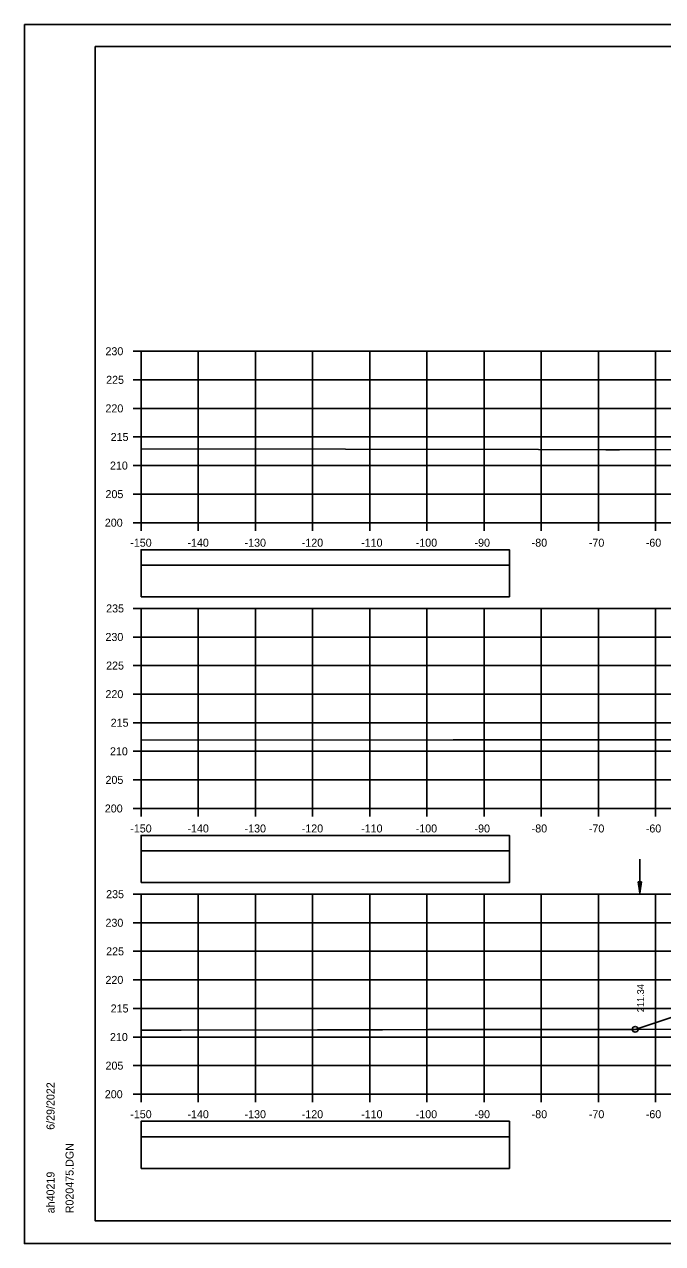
# Model space of a CAD drawing. Extents: x 1386544 to 1388153, y 379785 to 390999.
# Drawn here: x 1387189.3 to 1387300.9, y 390358.9 to 390572.3 of the extents above; entities that cross this region are included whole.
import ezdxf

# ---------------------------------------------------------------- set-up
doc = ezdxf.new("R2010")
doc.units = 0
for name, color, linetype in [('R_Axis', 7, 'Continuous'), ('R_Axis Annot', 7, 'Continuous'), ('R_Border', 7, 'Continuous'), ('R_Exist Surface', 7, 'Continuous'), ('R_Fin Surface', 7, 'Continuous'), ('R_Grid', 7, 'Continuous'), ('R_No Plot', 7, 'Continuous'), ('R_Water', 7, 'Continuous'), ('R_Xsect Elev', 7, 'Continuous')]:
    doc.layers.add(name, color=color, linetype=linetype)

msp = doc.modelspace()

# ---------------------------------------------------------------- linework, layer by layer
at = {"layer": 'R_Axis'}
for p, q in [((1387208.28, 390515.07), (1387209.68, 390515.07)), ((1387209.68, 390485.07), (1387209.68, 390515.07)), ((1387208.28, 390510.07), (1387209.68, 390510.07)), ((1387208.28, 390505.07), (1387209.68, 390505.07)), ((1387208.28, 390500.07), (1387209.68, 390500.07)), ((1387208.28, 390495.07), (1387209.68, 390495.07)), ((1387208.28, 390490.07), (1387209.68, 390490.07)), ((1387208.28, 390485.07), (1387209.68, 390485.07)), ((1387209.68, 390485.07), (1387509.68, 390485.07)), ((1387209.68, 390483.67), (1387209.68, 390485.07)), ((1387219.68, 390483.67), (1387219.68, 390485.07)), ((1387229.68, 390483.67), (1387229.68, 390485.07)), ((1387239.68, 390483.67), (1387239.68, 390485.07)), ((1387249.68, 390483.67), (1387249.68, 390485.07)), ((1387259.68, 390483.67), (1387259.68, 390485.07)), ((1387269.68, 390483.67), (1387269.68, 390485.07)), ((1387279.68, 390483.67), (1387279.68, 390485.07)), ((1387289.68, 390483.67), (1387289.68, 390485.07)), ((1387299.68, 390483.67), (1387299.68, 390485.07)), ((1387208.28, 390470.07), (1387209.68, 390470.07)), ((1387209.68, 390435.07), (1387209.68, 390470.07)), ((1387208.28, 390465.07), (1387209.68, 390465.07)), ((1387208.28, 390460.07), (1387209.68, 390460.07)), ((1387208.28, 390455.07), (1387209.68, 390455.07)), ((1387208.28, 390450.07), (1387209.68, 390450.07)), ((1387208.28, 390445.07), (1387209.68, 390445.07)), ((1387208.28, 390440.07), (1387209.68, 390440.07)), ((1387208.28, 390435.07), (1387209.68, 390435.07)), ((1387209.68, 390435.07), (1387509.68, 390435.07)), ((1387209.68, 390433.67), (1387209.68, 390435.07)), ((1387219.68, 390433.67), (1387219.68, 390435.07)), ((1387229.68, 390433.67), (1387229.68, 390435.07)), ((1387239.68, 390433.67), (1387239.68, 390435.07)), ((1387249.68, 390433.67), (1387249.68, 390435.07)), ((1387259.68, 390433.67), (1387259.68, 390435.07)), ((1387269.68, 390433.67), (1387269.68, 390435.07)), ((1387279.68, 390433.67), (1387279.68, 390435.07)), ((1387289.68, 390433.67), (1387289.68, 390435.07)), ((1387299.68, 390433.67), (1387299.68, 390435.07)), ((1387208.28, 390420.07), (1387209.68, 390420.07)), ((1387209.68, 390385.07), (1387209.68, 390420.07)), ((1387208.28, 390415.07), (1387209.68, 390415.07)), ((1387208.28, 390410.07), (1387209.68, 390410.07)), ((1387208.28, 390405.07), (1387209.68, 390405.07)), ((1387208.28, 390400.07), (1387209.68, 390400.07)), ((1387208.28, 390395.07), (1387209.68, 390395.07)), ((1387208.28, 390390.07), (1387209.68, 390390.07)), ((1387208.28, 390385.07), (1387209.68, 390385.07)), ((1387209.68, 390385.07), (1387509.68, 390385.07)), ((1387209.68, 390383.67), (1387209.68, 390385.07)), ((1387219.68, 390383.67), (1387219.68, 390385.07)), ((1387229.68, 390383.67), (1387229.68, 390385.07)), ((1387239.68, 390383.67), (1387239.68, 390385.07)), ((1387249.68, 390383.67), (1387249.68, 390385.07)), ((1387259.68, 390383.67), (1387259.68, 390385.07)), ((1387269.68, 390383.67), (1387269.68, 390385.07)), ((1387279.68, 390383.67), (1387279.68, 390385.07)), ((1387289.68, 390383.67), (1387289.68, 390385.07)), ((1387299.68, 390383.67), (1387299.68, 390385.07))]:
    msp.add_line(p, q, dxfattribs=at)
at = {"layer": 'R_Axis Annot'}
for points in [[(1387209.68, 390477.63), (1387274.11, 390477.63), (1387274.11, 390480.34), (1387209.68, 390480.34)], [(1387209.68, 390472.1), (1387274.11, 390472.1), (1387274.11, 390477.63), (1387209.68, 390477.63)], [(1387209.68, 390427.63), (1387274.11, 390427.63), (1387274.11, 390430.34), (1387209.68, 390430.34)], [(1387209.68, 390422.1), (1387274.11, 390422.1), (1387274.11, 390427.63), (1387209.68, 390427.63)], [(1387209.68, 390377.63), (1387274.11, 390377.63), (1387274.11, 390380.34), (1387209.68, 390380.34)], [(1387209.68, 390372.1), (1387274.11, 390372.1), (1387274.11, 390377.63), (1387209.68, 390377.63)]]:
    msp.add_lwpolyline(points, close=True, dxfattribs=at)
at = {"layer": 'R_Border'}
for p, q in [((1387201.68, 390568.37), (1387517.86, 390568.37)), ((1387201.68, 390362.91), (1387201.68, 390568.37)), ((1387201.68, 390362.91), (1387201.68, 390362.91)), ((1387517.86, 390362.91), (1387201.68, 390362.91))]:
    msp.add_line(p, q, dxfattribs=at)
at = {"layer": 'R_Exist Surface'}
for points in [[(1387209.68, 390497.97), (1387245.47, 390497.94), (1387279.21, 390497.87), (1387291.01, 390497.84), (1387293.41, 390497.83), (1387333.37, 390497.88), (1387344.09, 390497.89), (1387371.58, 390497.62), (1387386, 390497.5), (1387411.3, 390497.31), (1387431.48, 390497.17), (1387453.32, 390497.12), (1387480.4, 390497.07), (1387495.57, 390497.09), (1387509.68, 390497.13)], [(1387209.68, 390447.06), (1387240.1, 390447.04), (1387264.3, 390447.07), (1387285.89, 390447.09), (1387308.79, 390447.09), (1387330.74, 390447.07), (1387354.5, 390447.02), (1387376.04, 390446.94), (1387401.66, 390446.82), (1387422.17, 390446.72), (1387446.84, 390446.67), (1387468.15, 390446.64), (1387501.17, 390446.58), (1387509.68, 390446.55)], [(1387209.68, 390396.26), (1387216.72, 390396.26), (1387240.57, 390396.33), (1387251.92, 390396.36), (1387259.98, 390396.38), (1387296.21, 390396.42), (1387305, 390396.43), (1387328.71, 390396.47), (1387350.45, 390396.5), (1387358.38, 390396.49), (1387399.39, 390396.41), (1387403.82, 390396.41), (1387448.15, 390396.32), (1387456.92, 390396.34), (1387494.88, 390396.4), (1387506.32, 390396.35), (1387509.68, 390396.34)]]:
    msp.add_lwpolyline(points, dxfattribs=at)
at = {"layer": 'R_Fin Surface'}
msp.add_lwpolyline([(1387296.12, 390396.42), (1387328.31, 390407.15), (1387328.41, 390407.18), (1387334.01, 390408.11), (1387345.51, 390408.57), (1387347.51, 390408.61), (1387359.68, 390408.86), (1387371.76, 390408.62), (1387373.76, 390408.58), (1387385.26, 390408.12), (1387391.08, 390407.15), (1387393.48, 390406.75), (1387424.63, 390396.36)], dxfattribs=at)
at = {"layer": 'R_Grid'}
for p, q in [((1387209.68, 390515.07), (1387509.68, 390515.07)), ((1387209.68, 390485.07), (1387209.68, 390515.07)), ((1387219.68, 390485.07), (1387219.68, 390515.07)), ((1387229.68, 390485.07), (1387229.68, 390515.07)), ((1387239.68, 390485.07), (1387239.68, 390515.07)), ((1387249.68, 390485.07), (1387249.68, 390515.07)), ((1387259.68, 390485.07), (1387259.68, 390515.07)), ((1387269.68, 390485.07), (1387269.68, 390515.07)), ((1387279.68, 390485.07), (1387279.68, 390515.07)), ((1387289.68, 390485.07), (1387289.68, 390515.07)), ((1387299.68, 390485.07), (1387299.68, 390515.07)), ((1387209.68, 390510.07), (1387509.68, 390510.07)), ((1387209.68, 390505.07), (1387509.68, 390505.07)), ((1387209.68, 390500.07), (1387509.68, 390500.07)), ((1387209.68, 390495.07), (1387509.68, 390495.07)), ((1387209.68, 390490.07), (1387509.68, 390490.07)), ((1387209.68, 390485.07), (1387509.68, 390485.07)), ((1387209.68, 390470.07), (1387509.68, 390470.07)), ((1387209.68, 390435.07), (1387209.68, 390470.07)), ((1387219.68, 390435.07), (1387219.68, 390470.07)), ((1387229.68, 390435.07), (1387229.68, 390470.07)), ((1387239.68, 390435.07), (1387239.68, 390470.07)), ((1387249.68, 390435.07), (1387249.68, 390470.07)), ((1387259.68, 390435.07), (1387259.68, 390470.07)), ((1387269.68, 390435.07), (1387269.68, 390470.07)), ((1387279.68, 390435.07), (1387279.68, 390470.07)), ((1387289.68, 390435.07), (1387289.68, 390470.07)), ((1387299.68, 390435.07), (1387299.68, 390470.07)), ((1387209.68, 390465.07), (1387509.68, 390465.07)), ((1387209.68, 390460.07), (1387509.68, 390460.07)), ((1387209.68, 390455.07), (1387509.68, 390455.07)), ((1387209.68, 390450.07), (1387509.68, 390450.07)), ((1387209.68, 390445.07), (1387509.68, 390445.07)), ((1387209.68, 390440.07), (1387509.68, 390440.07)), ((1387209.68, 390435.07), (1387509.68, 390435.07)), ((1387209.68, 390420.07), (1387509.68, 390420.07)), ((1387209.68, 390385.07), (1387209.68, 390420.07)), ((1387219.68, 390385.07), (1387219.68, 390420.07)), ((1387229.68, 390385.07), (1387229.68, 390420.07)), ((1387239.68, 390385.07), (1387239.68, 390420.07)), ((1387249.68, 390385.07), (1387249.68, 390420.07)), ((1387259.68, 390385.07), (1387259.68, 390420.07)), ((1387269.68, 390385.07), (1387269.68, 390420.07)), ((1387279.68, 390385.07), (1387279.68, 390420.07)), ((1387289.68, 390385.07), (1387289.68, 390420.07)), ((1387299.68, 390385.07), (1387299.68, 390420.07)), ((1387209.68, 390415.07), (1387509.68, 390415.07)), ((1387209.68, 390410.07), (1387509.68, 390410.07)), ((1387209.68, 390405.07), (1387509.68, 390405.07)), ((1387209.68, 390400.07), (1387509.68, 390400.07)), ((1387209.68, 390395.07), (1387509.68, 390395.07)), ((1387209.68, 390390.07), (1387509.68, 390390.07)), ((1387209.68, 390385.07), (1387509.68, 390385.07))]:
    msp.add_line(p, q, dxfattribs=at)
at = {"layer": 'R_No Plot'}
for p, q in [((1387189.28, 390572.26), (1387522.61, 390572.26)), ((1387189.28, 390358.93), (1387522.61, 390358.93))]:
    msp.add_line(p, q, dxfattribs=at)
for points in [[(1387189.27, 390572.26), (1387522.61, 390572.26), (1387522.61, 390358.93), (1387189.27, 390358.93)], [(1387435.6, 390568.37), (1387455.22, 390568.37), (1387455.22, 390558.49), (1387471.33, 390558.49), (1387494.53, 390558.49), (1387494.53, 390534.16), (1387517.86, 390534.16), (1387517.86, 390362.91), (1387201.68, 390362.91), (1387201.68, 390568.37)]]:
    msp.add_lwpolyline(points, close=True, dxfattribs=at)
msp.add_circle((1387296.12, 390396.42), 0.5, dxfattribs=at)
at = {"layer": 'R_Water'}
for p, q in [((1387296.95, 390426.22), (1387296.95, 390420.22)), ((1387296.65, 390422.22), (1387296.95, 390420.22)), ((1387297.25, 390422.22), (1387296.65, 390422.22)), ((1387296.65, 390422.22), (1387296.95, 390420.22)), ((1387297.25, 390422.22), (1387296.65, 390422.22)), ((1387296.7, 390422.22), (1387296.95, 390420.56)), ((1387296.7, 390422.22), (1387296.95, 390420.56)), ((1387296.75, 390422.22), (1387296.95, 390420.9)), ((1387296.75, 390422.22), (1387296.95, 390420.9)), ((1387296.8, 390422.22), (1387296.95, 390421.23)), ((1387296.8, 390422.22), (1387296.95, 390421.23)), ((1387296.85, 390422.22), (1387296.95, 390421.57)), ((1387296.85, 390422.22), (1387296.95, 390421.57)), ((1387296.9, 390422.22), (1387296.95, 390421.91)), ((1387296.9, 390422.22), (1387296.95, 390421.91)), ((1387297.25, 390422.22), (1387296.95, 390420.22)), ((1387297.05, 390422.22), (1387296.95, 390421.57)), ((1387297.15, 390422.22), (1387296.95, 390420.9)), ((1387297.2, 390422.22), (1387296.95, 390420.56)), ((1387297.1, 390422.22), (1387296.95, 390421.23)), ((1387297, 390422.22), (1387296.95, 390421.91)), ((1387297.25, 390422.22), (1387296.95, 390420.22)), ((1387297.05, 390422.22), (1387296.95, 390421.57)), ((1387297.15, 390422.22), (1387296.95, 390420.9)), ((1387297.2, 390422.22), (1387296.95, 390420.56)), ((1387297.1, 390422.22), (1387296.95, 390421.23)), ((1387297, 390422.22), (1387296.95, 390421.91))]:
    msp.add_line(p, q, dxfattribs=at)

# ---------------------------------------------------------------- texts
at = {"layer": 'R_Axis Annot'}
for s, p in [('230', (1387203.45, 390514.37)), ('225', (1387203.57, 390509.37)), ('220', (1387203.45, 390504.37)), ('215', (1387204.36, 390499.37)), ('210', (1387204.24, 390494.37)), ('205', (1387203.46, 390489.37)), ('200', (1387203.34, 390484.37)), ('-150', (1387207.79, 390480.87)), ('-140', (1387217.79, 390480.87)), ('-130', (1387227.79, 390480.87)), ('-120', (1387237.79, 390480.87)), ('-110', (1387248.18, 390480.87)), ('-100', (1387257.73, 390480.87)), ('-90', (1387268.02, 390480.87)), ('-80', (1387278.02, 390480.87)), ('-70', (1387288.02, 390480.87)), ('-60', (1387297.98, 390480.87)), ('235', (1387203.57, 390469.37)), ('230', (1387203.45, 390464.37)), ('225', (1387203.57, 390459.37)), ('220', (1387203.45, 390454.37)), ('215', (1387204.36, 390449.37)), ('210', (1387204.24, 390444.37)), ('205', (1387203.46, 390439.37)), ('200', (1387203.34, 390434.37)), ('-150', (1387207.79, 390430.87)), ('-140', (1387217.79, 390430.87)), ('-130', (1387227.79, 390430.87)), ('-120', (1387237.79, 390430.87)), ('-110', (1387248.18, 390430.87)), ('-100', (1387257.73, 390430.87)), ('-90', (1387268.02, 390430.87)), ('-80', (1387278.02, 390430.87)), ('-70', (1387288.02, 390430.87)), ('-60', (1387297.98, 390430.87)), ('235', (1387203.57, 390419.37)), ('230', (1387203.45, 390414.37)), ('225', (1387203.57, 390409.37)), ('220', (1387203.45, 390404.37)), ('215', (1387204.36, 390399.37)), ('210', (1387204.24, 390394.37)), ('205', (1387203.46, 390389.37)), ('200', (1387203.34, 390384.37)), ('-150', (1387207.79, 390380.87)), ('-140', (1387217.79, 390380.87)), ('-130', (1387227.79, 390380.87)), ('-120', (1387237.79, 390380.87)), ('-110', (1387248.18, 390380.87)), ('-100', (1387257.73, 390380.87)), ('-90', (1387268.02, 390380.87)), ('-80', (1387278.02, 390380.87)), ('-70', (1387288.02, 390380.87)), ('-60', (1387297.98, 390380.87))]:
    msp.add_text(s, height=1.4, dxfattribs=at).set_placement(p)
at = {"layer": 'R_Border'}
for s, p in [('6/29/2022', (1387194.54, 390378.84)), ('R020475.DGN', (1387197.87, 390364.23)), ('ah40219', (1387194.54, 390364.23))]:
    msp.add_text(s, height=1.4, rotation=90, dxfattribs=at).set_placement(p)
at = {"layer": 'R_Xsect Elev'}
msp.add_text('211.34', height=1.2, rotation=90, dxfattribs=at).set_placement((1387297.67, 390399.42))

doc.saveas('drawing.dxf')
